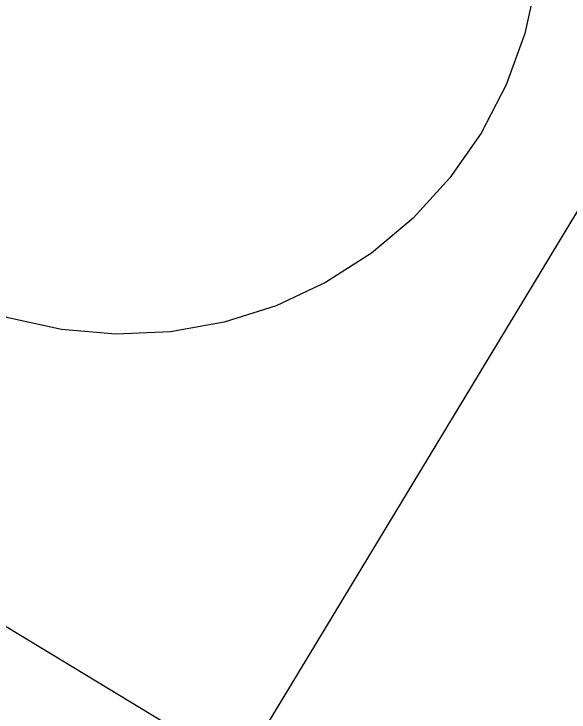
# Model space of a CAD drawing. Extents: x 6540402 to 6566579, y 5525343 to 5532423.
# Drawn here: x 6544561.4061 to 6544561.739, y 5526304.0046 to 5526304.423 of the extents above; entities that cross this region are included whole.
import ezdxf

# ---------------------------------------------------------------- set-up
doc = ezdxf.new("R2010")
doc.units = 0
for name, color, linetype in [('IR_ps_geometria', 7, 'Continuous'), ('TOR_PS_OPIS_T-symbole geometrii', 7, 'Continuous'), ('TOR_PS_T-tory projektowane', 7, 'Continuous')]:
    doc.layers.add(name, color=color, linetype=linetype)

msp = doc.modelspace()

# ---------------------------------------------------------------- linework, layer by layer
at = {"layer": 'IR_ps_geometria'}
for points in [[(6544561.7195, 5526304.44327), (6544561.71247, 5526304.41134), (6544561.70133, 5526304.38059), (6544561.68627, 5526304.35156), (6544561.66755, 5526304.32475), (6544561.64549, 5526304.30061), (6544561.62047, 5526304.27955), (6544561.59291, 5526304.26194), (6544561.56329, 5526304.24808), (6544561.53212, 5526304.23821), (6544561.49992, 5526304.23248), (6544561.46725, 5526304.23101), (6544561.43467, 5526304.23381), (6544561.40274, 5526304.24085), (6544561.37199, 5526304.25199), (6544561.34296, 5526304.26705), (6544561.08417, 5526303.83923)], [(6544561.7195, 5526304.44327), (6544561.71247, 5526304.41134), (6544561.70133, 5526304.38059), (6544561.68627, 5526304.35156), (6544561.66755, 5526304.32475), (6544561.64549, 5526304.30061), (6544561.62047, 5526304.27955), (6544561.59291, 5526304.26194), (6544561.56329, 5526304.24808), (6544561.53212, 5526304.23821), (6544561.49992, 5526304.23248), (6544561.46725, 5526304.23101), (6544561.43467, 5526304.23381), (6544561.40274, 5526304.24085), (6544561.37199, 5526304.25199), (6544561.34296, 5526304.26705), (6544561.21357, 5526304.05314), (6544561.08417, 5526303.83923)], [(6544561.7195, 5526304.44327), (6544561.71247, 5526304.41134), (6544561.70133, 5526304.38059), (6544561.68627, 5526304.35156), (6544561.66755, 5526304.32475), (6544561.64549, 5526304.30061), (6544561.62047, 5526304.27955), (6544561.59291, 5526304.26194), (6544561.56329, 5526304.24808), (6544561.53212, 5526304.23821), (6544561.49992, 5526304.23248), (6544561.46725, 5526304.23101), (6544561.43467, 5526304.23381), (6544561.40274, 5526304.24085), (6544561.37199, 5526304.25199), (6544561.34296, 5526304.26705), (6544561.08417, 5526303.83923)], [(6544561.7195, 5526304.44327), (6544561.71247, 5526304.41134), (6544561.70133, 5526304.38059), (6544561.68627, 5526304.35156), (6544561.66755, 5526304.32475), (6544561.64549, 5526304.30061), (6544561.62047, 5526304.27955), (6544561.59291, 5526304.26194), (6544561.56329, 5526304.24808), (6544561.53212, 5526304.23821), (6544561.49992, 5526304.23248), (6544561.46725, 5526304.23101), (6544561.43467, 5526304.23381), (6544561.40274, 5526304.24085), (6544561.37199, 5526304.25199), (6544561.34296, 5526304.26705), (6544561.21357, 5526304.05314), (6544561.08417, 5526303.83923)], [(6544561.7195, 5526304.44327), (6544561.71247, 5526304.41134), (6544561.70133, 5526304.38059), (6544561.68627, 5526304.35156), (6544561.66755, 5526304.32475), (6544561.64549, 5526304.30061), (6544561.62047, 5526304.27955), (6544561.59291, 5526304.26194), (6544561.56329, 5526304.24808), (6544561.53212, 5526304.23821), (6544561.49992, 5526304.23248), (6544561.46725, 5526304.23101), (6544561.43467, 5526304.23381), (6544561.40274, 5526304.24085), (6544561.37199, 5526304.25199), (6544561.34296, 5526304.26705), (6544561.08417, 5526303.83923)], [(6544561.7195, 5526304.44327), (6544561.71247, 5526304.41134), (6544561.70133, 5526304.38059), (6544561.68627, 5526304.35156), (6544561.66755, 5526304.32475), (6544561.64549, 5526304.30061), (6544561.62047, 5526304.27955), (6544561.59291, 5526304.26194), (6544561.56329, 5526304.24808), (6544561.53212, 5526304.23821), (6544561.49992, 5526304.23248), (6544561.46725, 5526304.23101), (6544561.43467, 5526304.23381), (6544561.40274, 5526304.24085), (6544561.37199, 5526304.25199), (6544561.34296, 5526304.26705), (6544561.21357, 5526304.05314), (6544561.08417, 5526303.83923)], [(6544561.7195, 5526304.44327), (6544561.71247, 5526304.41134), (6544561.70133, 5526304.38059), (6544561.68627, 5526304.35156), (6544561.66755, 5526304.32475), (6544561.64549, 5526304.30061), (6544561.62047, 5526304.27955), (6544561.59291, 5526304.26194), (6544561.56329, 5526304.24808), (6544561.53212, 5526304.23821), (6544561.49992, 5526304.23248), (6544561.46725, 5526304.23101), (6544561.43467, 5526304.23381), (6544561.40274, 5526304.24085), (6544561.37199, 5526304.25199), (6544561.34296, 5526304.26705), (6544561.08417, 5526303.83923)], [(6544561.7195, 5526304.44327), (6544561.71247, 5526304.41134), (6544561.70133, 5526304.38059), (6544561.68627, 5526304.35156), (6544561.66755, 5526304.32475), (6544561.64549, 5526304.30061), (6544561.62047, 5526304.27955), (6544561.59291, 5526304.26194), (6544561.56329, 5526304.24808), (6544561.53212, 5526304.23821), (6544561.49992, 5526304.23248), (6544561.46725, 5526304.23101), (6544561.43467, 5526304.23381), (6544561.40274, 5526304.24085), (6544561.37199, 5526304.25199), (6544561.34296, 5526304.26705), (6544561.21357, 5526304.05314), (6544561.08417, 5526303.83923)], [(6544561.7195, 5526304.44327), (6544561.71247, 5526304.41134), (6544561.70133, 5526304.38059), (6544561.68627, 5526304.35156), (6544561.66755, 5526304.32475), (6544561.64549, 5526304.30061), (6544561.62047, 5526304.27955), (6544561.59291, 5526304.26194), (6544561.56329, 5526304.24808), (6544561.53212, 5526304.23821), (6544561.49992, 5526304.23248), (6544561.46725, 5526304.23101), (6544561.43467, 5526304.23381), (6544561.40274, 5526304.24085), (6544561.37199, 5526304.25199), (6544561.34296, 5526304.26705), (6544561.08417, 5526303.83923)], [(6544561.7195, 5526304.44327), (6544561.71247, 5526304.41134), (6544561.70133, 5526304.38059), (6544561.68627, 5526304.35156), (6544561.66755, 5526304.32475), (6544561.64549, 5526304.30061), (6544561.62047, 5526304.27955), (6544561.59291, 5526304.26194), (6544561.56329, 5526304.24808), (6544561.53212, 5526304.23821), (6544561.49992, 5526304.23248), (6544561.46725, 5526304.23101), (6544561.43467, 5526304.23381), (6544561.40274, 5526304.24085), (6544561.37199, 5526304.25199), (6544561.34296, 5526304.26705), (6544561.21357, 5526304.05314), (6544561.08417, 5526303.83923)], [(6544561.7195, 5526304.44327), (6544561.71247, 5526304.41134), (6544561.70133, 5526304.38059), (6544561.68627, 5526304.35156), (6544561.66755, 5526304.32475), (6544561.64549, 5526304.30061), (6544561.62047, 5526304.27955), (6544561.59291, 5526304.26194), (6544561.56329, 5526304.24808), (6544561.53212, 5526304.23821), (6544561.49992, 5526304.23248), (6544561.46725, 5526304.23101), (6544561.43467, 5526304.23381), (6544561.40274, 5526304.24085), (6544561.37199, 5526304.25199), (6544561.34296, 5526304.26705), (6544561.08417, 5526303.83923)], [(6544561.7195, 5526304.44327), (6544561.71247, 5526304.41134), (6544561.70133, 5526304.38059), (6544561.68627, 5526304.35156), (6544561.66755, 5526304.32475), (6544561.64549, 5526304.30061), (6544561.62047, 5526304.27955), (6544561.59291, 5526304.26194), (6544561.56329, 5526304.24808), (6544561.53212, 5526304.23821), (6544561.49992, 5526304.23248), (6544561.46725, 5526304.23101), (6544561.43467, 5526304.23381), (6544561.40274, 5526304.24085), (6544561.37199, 5526304.25199), (6544561.34296, 5526304.26705), (6544561.21357, 5526304.05314), (6544561.08417, 5526303.83923)], [(6544561.7195, 5526304.44327), (6544561.71247, 5526304.41134), (6544561.70133, 5526304.38059), (6544561.68627, 5526304.35156), (6544561.66755, 5526304.32475), (6544561.64549, 5526304.30061), (6544561.62047, 5526304.27955), (6544561.59291, 5526304.26194), (6544561.56329, 5526304.24808), (6544561.53212, 5526304.23821), (6544561.49992, 5526304.23248), (6544561.46725, 5526304.23101), (6544561.43467, 5526304.23381), (6544561.40274, 5526304.24085), (6544561.37199, 5526304.25199), (6544561.34296, 5526304.26705), (6544561.08417, 5526303.83923)], [(6544561.7195, 5526304.44327), (6544561.71247, 5526304.41134), (6544561.70133, 5526304.38059), (6544561.68627, 5526304.35156), (6544561.66755, 5526304.32475), (6544561.64549, 5526304.30061), (6544561.62047, 5526304.27955), (6544561.59291, 5526304.26194), (6544561.56329, 5526304.24808), (6544561.53212, 5526304.23821), (6544561.49992, 5526304.23248), (6544561.46725, 5526304.23101), (6544561.43467, 5526304.23381), (6544561.40274, 5526304.24085), (6544561.37199, 5526304.25199), (6544561.34296, 5526304.26705), (6544561.21357, 5526304.05314), (6544561.08417, 5526303.83923)], [(6544561.7195, 5526304.44327), (6544561.71247, 5526304.41134), (6544561.70133, 5526304.38059), (6544561.68627, 5526304.35156), (6544561.66755, 5526304.32475), (6544561.64549, 5526304.30061), (6544561.62047, 5526304.27955), (6544561.59291, 5526304.26194), (6544561.56329, 5526304.24808), (6544561.53212, 5526304.23821), (6544561.49992, 5526304.23248), (6544561.46725, 5526304.23101), (6544561.43467, 5526304.23381), (6544561.40274, 5526304.24085), (6544561.37199, 5526304.25199), (6544561.34296, 5526304.26705), (6544561.08417, 5526303.83923)], [(6544561.7195, 5526304.44327), (6544561.71247, 5526304.41134), (6544561.70133, 5526304.38059), (6544561.68627, 5526304.35156), (6544561.66755, 5526304.32475), (6544561.64549, 5526304.30061), (6544561.62047, 5526304.27955), (6544561.59291, 5526304.26194), (6544561.56329, 5526304.24808), (6544561.53212, 5526304.23821), (6544561.49992, 5526304.23248), (6544561.46725, 5526304.23101), (6544561.43467, 5526304.23381), (6544561.40274, 5526304.24085), (6544561.37199, 5526304.25199), (6544561.34296, 5526304.26705), (6544561.21357, 5526304.05314), (6544561.08417, 5526303.83923)], [(6544561.7195, 5526304.44327), (6544561.71247, 5526304.41134), (6544561.70133, 5526304.38059), (6544561.68627, 5526304.35156), (6544561.66755, 5526304.32475), (6544561.64549, 5526304.30061), (6544561.62047, 5526304.27955), (6544561.59291, 5526304.26194), (6544561.56329, 5526304.24808), (6544561.53212, 5526304.23821), (6544561.49992, 5526304.23248), (6544561.46725, 5526304.23101), (6544561.43467, 5526304.23381), (6544561.40274, 5526304.24085), (6544561.37199, 5526304.25199), (6544561.34296, 5526304.26705), (6544561.08417, 5526303.83923)], [(6544561.7195, 5526304.44327), (6544561.71247, 5526304.41134), (6544561.70133, 5526304.38059), (6544561.68627, 5526304.35156), (6544561.66755, 5526304.32475), (6544561.64549, 5526304.30061), (6544561.62047, 5526304.27955), (6544561.59291, 5526304.26194), (6544561.56329, 5526304.24808), (6544561.53212, 5526304.23821), (6544561.49992, 5526304.23248), (6544561.46725, 5526304.23101), (6544561.43467, 5526304.23381), (6544561.40274, 5526304.24085), (6544561.37199, 5526304.25199), (6544561.34296, 5526304.26705), (6544561.21357, 5526304.05314), (6544561.08417, 5526303.83923)], [(6544561.7195, 5526304.44327), (6544561.71247, 5526304.41134), (6544561.70133, 5526304.38059), (6544561.68627, 5526304.35156), (6544561.66755, 5526304.32475), (6544561.64549, 5526304.30061), (6544561.62047, 5526304.27955), (6544561.59291, 5526304.26194), (6544561.56329, 5526304.24808), (6544561.53212, 5526304.23821), (6544561.49992, 5526304.23248), (6544561.46725, 5526304.23101), (6544561.43467, 5526304.23381), (6544561.40274, 5526304.24085), (6544561.37199, 5526304.25199), (6544561.34296, 5526304.26705), (6544561.08417, 5526303.83923)], [(6544561.7195, 5526304.44327), (6544561.71247, 5526304.41134), (6544561.70133, 5526304.38059), (6544561.68627, 5526304.35156), (6544561.66755, 5526304.32475), (6544561.64549, 5526304.30061), (6544561.62047, 5526304.27955), (6544561.59291, 5526304.26194), (6544561.56329, 5526304.24808), (6544561.53212, 5526304.23821), (6544561.49992, 5526304.23248), (6544561.46725, 5526304.23101), (6544561.43467, 5526304.23381), (6544561.40274, 5526304.24085), (6544561.37199, 5526304.25199), (6544561.34296, 5526304.26705), (6544561.21357, 5526304.05314), (6544561.08417, 5526303.83923)], [(6544561.7195, 5526304.44327), (6544561.71247, 5526304.41134), (6544561.70133, 5526304.38059), (6544561.68627, 5526304.35156), (6544561.66755, 5526304.32475), (6544561.64549, 5526304.30061), (6544561.62047, 5526304.27955), (6544561.59291, 5526304.26194), (6544561.56329, 5526304.24808), (6544561.53212, 5526304.23821), (6544561.49992, 5526304.23248), (6544561.46725, 5526304.23101), (6544561.43467, 5526304.23381), (6544561.40274, 5526304.24085), (6544561.37199, 5526304.25199), (6544561.34296, 5526304.26705), (6544561.08417, 5526303.83923)], [(6544561.7195, 5526304.44327), (6544561.71247, 5526304.41134), (6544561.70133, 5526304.38059), (6544561.68627, 5526304.35156), (6544561.66755, 5526304.32475), (6544561.64549, 5526304.30061), (6544561.62047, 5526304.27955), (6544561.59291, 5526304.26194), (6544561.56329, 5526304.24808), (6544561.53212, 5526304.23821), (6544561.49992, 5526304.23248), (6544561.46725, 5526304.23101), (6544561.43467, 5526304.23381), (6544561.40274, 5526304.24085), (6544561.37199, 5526304.25199), (6544561.34296, 5526304.26705), (6544561.21357, 5526304.05314), (6544561.08417, 5526303.83923)], [(6544561.7195, 5526304.44327), (6544561.71247, 5526304.41134), (6544561.70133, 5526304.38059), (6544561.68627, 5526304.35156), (6544561.66755, 5526304.32475), (6544561.64549, 5526304.30061), (6544561.62047, 5526304.27955), (6544561.59291, 5526304.26194), (6544561.56329, 5526304.24808), (6544561.53212, 5526304.23821), (6544561.49992, 5526304.23248), (6544561.46725, 5526304.23101), (6544561.43467, 5526304.23381), (6544561.40274, 5526304.24085), (6544561.37199, 5526304.25199), (6544561.34296, 5526304.26705), (6544561.08417, 5526303.83923)], [(6544561.7195, 5526304.44327), (6544561.71247, 5526304.41134), (6544561.70133, 5526304.38059), (6544561.68627, 5526304.35156), (6544561.66755, 5526304.32475), (6544561.64549, 5526304.30061), (6544561.62047, 5526304.27955), (6544561.59291, 5526304.26194), (6544561.56329, 5526304.24808), (6544561.53212, 5526304.23821), (6544561.49992, 5526304.23248), (6544561.46725, 5526304.23101), (6544561.43467, 5526304.23381), (6544561.40274, 5526304.24085), (6544561.37199, 5526304.25199), (6544561.34296, 5526304.26705), (6544561.21357, 5526304.05314), (6544561.08417, 5526303.83923)], [(6544561.7195, 5526304.44327), (6544561.71247, 5526304.41134), (6544561.70133, 5526304.38059), (6544561.68627, 5526304.35156), (6544561.66755, 5526304.32475), (6544561.64549, 5526304.30061), (6544561.62047, 5526304.27955), (6544561.59291, 5526304.26194), (6544561.56329, 5526304.24808), (6544561.53212, 5526304.23821), (6544561.49992, 5526304.23248), (6544561.46725, 5526304.23101), (6544561.43467, 5526304.23381), (6544561.40274, 5526304.24085), (6544561.37199, 5526304.25199), (6544561.34296, 5526304.26705), (6544561.08417, 5526303.83923)], [(6544561.7195, 5526304.44327), (6544561.71247, 5526304.41134), (6544561.70133, 5526304.38059), (6544561.68627, 5526304.35156), (6544561.66755, 5526304.32475), (6544561.64549, 5526304.30061), (6544561.62047, 5526304.27955), (6544561.59291, 5526304.26194), (6544561.56329, 5526304.24808), (6544561.53212, 5526304.23821), (6544561.49992, 5526304.23248), (6544561.46725, 5526304.23101), (6544561.43467, 5526304.23381), (6544561.40274, 5526304.24085), (6544561.37199, 5526304.25199), (6544561.34296, 5526304.26705), (6544561.21357, 5526304.05314), (6544561.08417, 5526303.83923)], [(6544561.7195, 5526304.44327), (6544561.71247, 5526304.41134), (6544561.70133, 5526304.38059), (6544561.68627, 5526304.35156), (6544561.66755, 5526304.32475), (6544561.64549, 5526304.30061), (6544561.62047, 5526304.27955), (6544561.59291, 5526304.26194), (6544561.56329, 5526304.24808), (6544561.53212, 5526304.23821), (6544561.49992, 5526304.23248), (6544561.46725, 5526304.23101), (6544561.43467, 5526304.23381), (6544561.40274, 5526304.24085), (6544561.37199, 5526304.25199), (6544561.34296, 5526304.26705), (6544561.08417, 5526303.83923)], [(6544561.7195, 5526304.44327), (6544561.71247, 5526304.41134), (6544561.70133, 5526304.38059), (6544561.68627, 5526304.35156), (6544561.66755, 5526304.32475), (6544561.64549, 5526304.30061), (6544561.62047, 5526304.27955), (6544561.59291, 5526304.26194), (6544561.56329, 5526304.24808), (6544561.53212, 5526304.23821), (6544561.49992, 5526304.23248), (6544561.46725, 5526304.23101), (6544561.43467, 5526304.23381), (6544561.40274, 5526304.24085), (6544561.37199, 5526304.25199), (6544561.34296, 5526304.26705), (6544561.21357, 5526304.05314), (6544561.08417, 5526303.83923)], [(6544561.7195, 5526304.44327), (6544561.71247, 5526304.41134), (6544561.70133, 5526304.38059), (6544561.68627, 5526304.35156), (6544561.66755, 5526304.32475), (6544561.64549, 5526304.30061), (6544561.62047, 5526304.27955), (6544561.59291, 5526304.26194), (6544561.56329, 5526304.24808), (6544561.53212, 5526304.23821), (6544561.49992, 5526304.23248), (6544561.46725, 5526304.23101), (6544561.43467, 5526304.23381), (6544561.40274, 5526304.24085), (6544561.37199, 5526304.25199), (6544561.34296, 5526304.26705), (6544561.08417, 5526303.83923)], [(6544561.7195, 5526304.44327), (6544561.71247, 5526304.41134), (6544561.70133, 5526304.38059), (6544561.68627, 5526304.35156), (6544561.66755, 5526304.32475), (6544561.64549, 5526304.30061), (6544561.62047, 5526304.27955), (6544561.59291, 5526304.26194), (6544561.56329, 5526304.24808), (6544561.53212, 5526304.23821), (6544561.49992, 5526304.23248), (6544561.46725, 5526304.23101), (6544561.43467, 5526304.23381), (6544561.40274, 5526304.24085), (6544561.37199, 5526304.25199), (6544561.34296, 5526304.26705), (6544561.21357, 5526304.05314), (6544561.08417, 5526303.83923)], [(6544561.7195, 5526304.44327), (6544561.71247, 5526304.41134), (6544561.70133, 5526304.38059), (6544561.68627, 5526304.35156), (6544561.66755, 5526304.32475), (6544561.64549, 5526304.30061), (6544561.62047, 5526304.27955), (6544561.59291, 5526304.26194), (6544561.56329, 5526304.24808), (6544561.53212, 5526304.23821), (6544561.49992, 5526304.23248), (6544561.46725, 5526304.23101), (6544561.43467, 5526304.23381), (6544561.40274, 5526304.24085), (6544561.37199, 5526304.25199), (6544561.34296, 5526304.26705), (6544561.08417, 5526303.83923)], [(6544561.7195, 5526304.44327), (6544561.71247, 5526304.41134), (6544561.70133, 5526304.38059), (6544561.68627, 5526304.35156), (6544561.66755, 5526304.32475), (6544561.64549, 5526304.30061), (6544561.62047, 5526304.27955), (6544561.59291, 5526304.26194), (6544561.56329, 5526304.24808), (6544561.53212, 5526304.23821), (6544561.49992, 5526304.23248), (6544561.46725, 5526304.23101), (6544561.43467, 5526304.23381), (6544561.40274, 5526304.24085), (6544561.37199, 5526304.25199), (6544561.34296, 5526304.26705), (6544561.21357, 5526304.05314), (6544561.08417, 5526303.83923)], [(6544561.7195, 5526304.44327), (6544561.71247, 5526304.41134), (6544561.70133, 5526304.38059), (6544561.68627, 5526304.35156), (6544561.66755, 5526304.32475), (6544561.64549, 5526304.30061), (6544561.62047, 5526304.27955), (6544561.59291, 5526304.26194), (6544561.56329, 5526304.24808), (6544561.53212, 5526304.23821), (6544561.49992, 5526304.23248), (6544561.46725, 5526304.23101), (6544561.43467, 5526304.23381), (6544561.40274, 5526304.24085), (6544561.37199, 5526304.25199), (6544561.34296, 5526304.26705), (6544561.21357, 5526304.05314), (6544561.08417, 5526303.83923)], [(6544561.7195, 5526304.44327), (6544561.71247, 5526304.41134), (6544561.70133, 5526304.38059), (6544561.68627, 5526304.35156), (6544561.66755, 5526304.32475), (6544561.64549, 5526304.30061), (6544561.62047, 5526304.27955), (6544561.59291, 5526304.26194), (6544561.56329, 5526304.24808), (6544561.53212, 5526304.23821), (6544561.49992, 5526304.23248), (6544561.46725, 5526304.23101), (6544561.43467, 5526304.23381), (6544561.40274, 5526304.24085), (6544561.37199, 5526304.25199), (6544561.34296, 5526304.26705), (6544561.21357, 5526304.05314), (6544561.08417, 5526303.83923)], [(6544561.7195, 5526304.44327), (6544561.71247, 5526304.41134), (6544561.70133, 5526304.38059), (6544561.68627, 5526304.35156), (6544561.66755, 5526304.32475), (6544561.64549, 5526304.30061), (6544561.62047, 5526304.27955), (6544561.59291, 5526304.26194), (6544561.56329, 5526304.24808), (6544561.53212, 5526304.23821), (6544561.49992, 5526304.23248), (6544561.46725, 5526304.23101), (6544561.43467, 5526304.23381), (6544561.40274, 5526304.24085), (6544561.37199, 5526304.25199), (6544561.34296, 5526304.26705), (6544561.21357, 5526304.05314), (6544561.08417, 5526303.83923)]]:
    msp.add_lwpolyline(points, dxfattribs=at)
at = {"layer": 'TOR_PS_OPIS_T-symbole geometrii'}
msp.add_line((6544560.76575, 5526302.68712), (6544562.31848, 5526305.25403), dxfattribs=at)
at = {"layer": 'TOR_PS_T-tory projektowane'}
msp.add_arc((6544364.71251, 5525978.5795), 380.291, 58.8301854, 65.1703774, dxfattribs=at)

doc.saveas('drawing.dxf')
